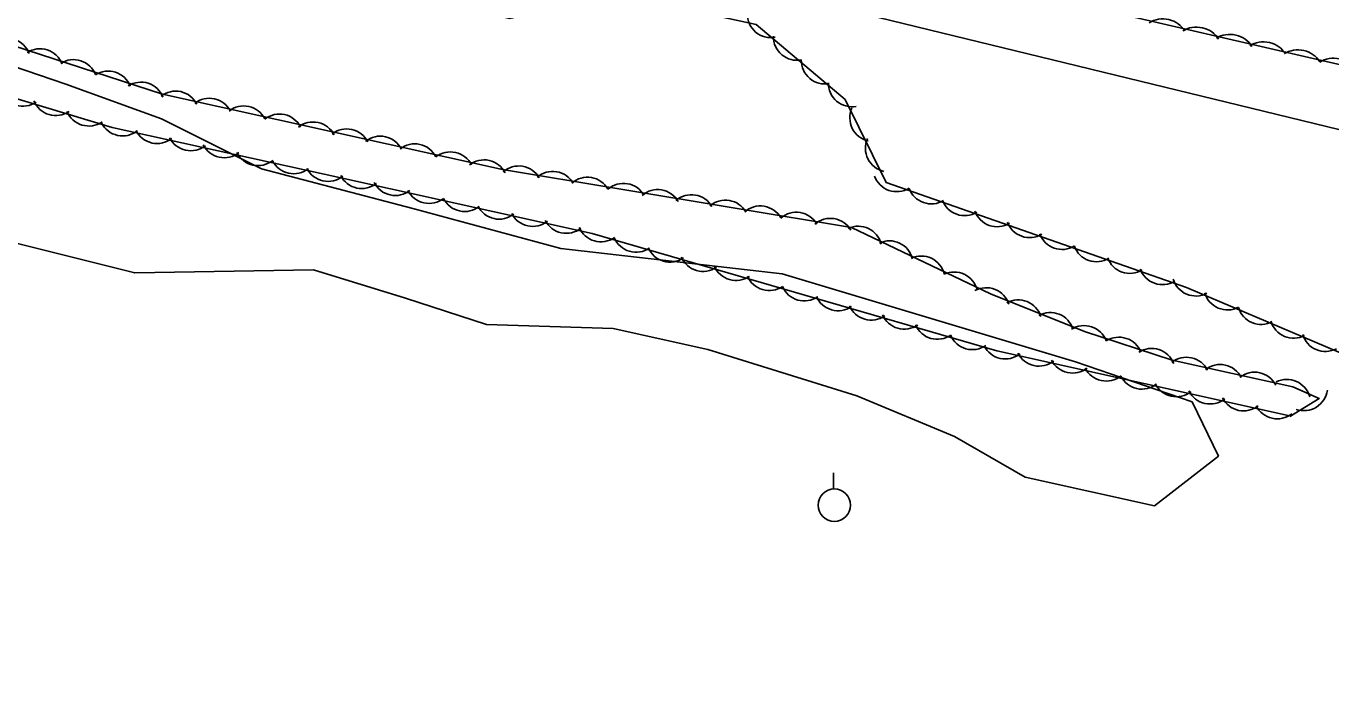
# Model space of a CAD drawing. Extents: x 1441650 to 1491889, y 345904 to 358319.
# Drawn here: x 1451784.4 to 1451985.6, y 352842.8 to 352945.7 of the extents above; entities that cross this region are included whole.
import ezdxf

# ---------------------------------------------------------------- set-up
doc = ezdxf.new("R2010")
doc.units = 0
for name, color, linetype in [('S_STREAM', 7, 'Continuous'), ('S_TREE', 7, 'Continuous'), ('S_UTILITY_POLE', 7, 'Continuous')]:
    doc.layers.add(name, color=color, linetype=linetype)

msp = doc.modelspace()

# ---------------------------------------------------------------- linework, layer by layer
at = {"layer": 'S_STREAM'}
for points in [[(1451761.2, 352984.03), (1451829.92, 352966.49), (1451908.23, 352948.92), (1451988.74, 352929.34), (1452105.17, 352903.77), (1452208.98, 352879), (1452288.64, 352859.53), (1452296.9, 352854.48), (1452309.22, 352851.75), (1452341.4, 352846.85)], [(1451782.23, 352912.38), (1451801.16, 352907.65), (1451828.7, 352908.15), (1451842.9, 352903.78), (1451855.42, 352899.67), (1451874.93, 352899.06), (1451889.52, 352895.83), (1451912.5, 352888.68), (1451927.55, 352882.42), (1451938.46, 352876.15), (1451958.4, 352871.72), (1451968.28, 352879.39), (1451964.22, 352887.77), (1451946.23, 352893.95), (1451901.01, 352907.49), (1451866.86, 352911.44), (1451844.03, 352917.57), (1451820.72, 352923.7), (1451805.27, 352931.42), (1451790.54, 352936.77), (1451769.7, 352943.9)]]:
    msp.add_lwpolyline(points, dxfattribs=at)
at = {"layer": 'S_TREE'}
for points in [[(1451327.8, 353097.43), (1451402.02, 353075.91), (1451483.15, 353063.22), (1451576.93, 353036.02), (1451646.54, 353020.05), (1451689.99, 353010.43), (1451796.02, 352984.25), (1451899.97, 352960.18), (1451949.9, 352948.34), (1452006.53, 352935.3), (1452073.14, 352918.73), (1452124.03, 352905.6), (1452167.72, 352893.63), (1452197.97, 352887.99), (1452238.01, 352878.56), (1452281.14, 352868.99), (1452322.62, 352858.1), (1452348, 352852.48), (1452371.02, 352846.3), (1452385.26, 352842.85), (1452392.41, 352843.39), (1452396.82, 352844.8), (1452398.6, 352846.57)], [(1452091.94, 352900.54), (1452069.93, 352896.14), (1452043.61, 352882.16), (1452020.94, 352887.17), (1451990.24, 352893.97), (1451963.33, 352905.38), (1451917.06, 352921.58), (1451910.69, 352934.41), (1451896.97, 352945.96), (1451875.2, 352950.78), (1451858.99, 352946.93), (1451844.89, 352949.99), (1451833.41, 352962.9), (1451811.35, 352963.14), (1451805.02, 352950.99), (1451762.83, 352955.93)], [(1451979.52, 352885.57), (1451934.09, 352895.63), (1451871.67, 352913.72), (1451832.91, 352922.3), (1451797.66, 352930.1), (1451735.74, 352948.75)], [(1451780.24, 352943.4), (1451805.43, 352935.24), (1451857.88, 352923.63), (1451911.7, 352914.67), (1451933.1, 352904.43), (1451947.64, 352898.63), (1451961.13, 352894.21), (1451979.73, 352890.09), (1451983.82, 352888.28), (1451979.28, 352885.48)]]:
    msp.add_lwpolyline(points, dxfattribs=at)
for centre, major_axis, ratio, start_param, end_param in [((1451899.26, 352947.6), (3.14, -1.86), 0.999911, 3.660196, 5.433397), ((1451959.89, 352943.71), (-3.57, 0.71), 0.854156, 3.790351, 5.563551), ((1451965.08, 352942.45), (-3.57, 0.71), 0.854156, 3.790351, 5.563551), ((1451781.5, 352940.2), (-1.53, 3.31), 0.997025, 4.652342, 6.425543), ((1451903.29, 352944.11), (3.14, -1.86), 0.999911, 3.660196, 5.433397), ((1451970.24, 352941.33), (-3.57, 0.71), 0.854156, 3.790351, 5.563551), ((1451975.41, 352940.17), (-3.57, 0.71), 0.854156, 3.790351, 5.563551), ((1451786.55, 352938.6), (-1.53, 3.31), 0.997025, 4.652342, 6.425543), ((1451791.72, 352936.92), (-1.53, 3.31), 0.997025, 4.652342, 6.425543), ((1451980.71, 352938.94), (-3.57, 0.71), 0.854156, 3.790351, 5.563551), ((1451986.21, 352937.65), (-3.57, 0.71), 0.854156, 3.790351, 5.563551), ((1451797.07, 352935.15), (-1.53, 3.31), 0.997025, 4.652342, 6.425543), ((1451907.59, 352940.45), (3.14, -1.86), 0.999911, 3.660196, 5.433397), ((1451802.12, 352933.44), (-1.53, 3.31), 0.997025, 4.652342, 6.425543), ((1451911.75, 352936.94), (3.14, -1.86), 0.999911, 3.660196, 5.433397), ((1451783.9, 352937.03), (3.38, -1.37), 0.998626, 3.918879, 5.69208), ((1451807.46, 352932.07), (-3.37, 1.38), 0.998618, 3.996735, 5.769936), ((1451812.65, 352930.96), (-3.37, 1.38), 0.998618, 3.996735, 5.769936), ((1451788.98, 352935.57), (3.38, -1.37), 0.998626, 3.918879, 5.69208), ((1451794.06, 352933.96), (3.38, -1.37), 0.998626, 3.918879, 5.69208), ((1451817.96, 352929.78), (-3.37, 1.38), 0.998618, 3.996735, 5.769936), ((1451915.07, 352931.57), (1.62, -3.26), 0.999963, 3.825789, 5.598989), ((1451799.29, 352932.43), (3.56, -0.79), 0.998658, 3.825789, 5.598989), ((1451823.47, 352928.53), (-3.37, 1.38), 0.998618, 3.996735, 5.769936), ((1451828.66, 352927.3), (-3.37, 1.38), 0.998618, 3.996735, 5.769936), ((1451804.6, 352931.25), (3.56, -0.79), 0.998658, 3.825789, 5.598989), ((1451833.83, 352926.23), (-3.37, 1.38), 0.998618, 3.996735, 5.769936), ((1451839.02, 352925.12), (-3.37, 1.38), 0.998618, 3.996735, 5.769936), ((1451809.79, 352930.14), (3.56, -0.79), 0.998658, 3.825789, 5.598989), ((1451814.96, 352929.07), (3.56, -0.79), 0.998658, 3.825789, 5.598989), ((1451844.33, 352923.94), (-3.37, 1.38), 0.998618, 3.996735, 5.769936), ((1451917.48, 352926.87), (1.62, -3.26), 0.999963, 3.825789, 5.598989), ((1451820.16, 352927.85), (3.56, -0.79), 0.998658, 3.825789, 5.598989), ((1451825.66, 352926.59), (3.56, -0.79), 0.998658, 3.825789, 5.598989), ((1451849.84, 352922.69), (-3.37, 1.38), 0.998618, 3.996735, 5.769936), ((1451855.03, 352921.46), (-3.37, 1.38), 0.998618, 3.996735, 5.769936), ((1451830.97, 352925.42), (3.56, -0.79), 0.998658, 3.825789, 5.598989), ((1451836.16, 352924.3), (3.26, -1.62), 0.998575, 4.069721, 5.842922), ((1451860.37, 352920.52), (-3.59, 0.6), 0.99868, 3.825789, 5.598989), ((1451865.61, 352919.68), (-3.59, 0.6), 0.99868, 3.825789, 5.598989), ((1451870.97, 352918.79), (-3.59, 0.6), 0.99868, 3.825789, 5.598989), ((1451918.67, 352923.83), (3.08, -1.94), 0.999876, 4.052196, 5.825397), ((1451841.33, 352923.23), (3.26, -1.62), 0.998575, 4.069721, 5.842922), ((1451876.54, 352917.83), (-3.59, 0.6), 0.99868, 3.825789, 5.598989), ((1451881.79, 352916.88), (-3.59, 0.6), 0.99868, 3.825789, 5.598989), ((1451923.99, 352921.94), (3.08, -1.94), 0.999876, 4.052196, 5.825397), ((1451846.52, 352922.01), (3.26, -1.62), 0.998575, 4.069721, 5.842922), ((1451852.03, 352920.76), (3.26, -1.62), 0.998575, 4.069721, 5.842922), ((1451887.01, 352916.08), (-3.59, 0.6), 0.99868, 3.825789, 5.598989), ((1451892.25, 352915.25), (-3.59, 0.6), 0.99868, 3.825789, 5.598989), ((1451929.12, 352920.13), (3.08, -1.94), 0.999876, 4.052196, 5.825397), ((1451857.34, 352919.58), (3.26, -1.62), 0.998575, 4.069721, 5.842922), ((1451862.53, 352918.47), (3.26, -1.62), 0.998575, 4.069721, 5.842922), ((1451897.62, 352914.35), (-3.59, 0.6), 0.99868, 3.825789, 5.598989), ((1451903.18, 352913.39), (-3.59, 0.6), 0.99868, 3.825789, 5.598989), ((1451934.14, 352918.42), (3.08, -1.94), 0.999876, 4.052196, 5.825397), ((1451867.7, 352917.4), (3.26, -1.62), 0.998575, 4.069721, 5.842922), ((1451873.05, 352916.09), (3.5, -1.02), 0.99864, 3.828113, 5.601313), ((1451908.43, 352912.44), (-3.59, 0.6), 0.99868, 3.825789, 5.598989), ((1451912.74, 352911.22), (-3.29, 1.57), 0.998646, 3.825789, 5.598989), ((1451939.15, 352916.74), (3.08, -1.94), 0.999876, 4.052196, 5.825397), ((1451878.46, 352914.49), (3.5, -1.02), 0.99864, 3.828113, 5.601313), ((1451917.54, 352908.97), (-3.29, 1.57), 0.998646, 3.825789, 5.598989), ((1451944.16, 352914.91), (3.08, -1.94), 0.999876, 4.052196, 5.825397), ((1451883.69, 352912.97), (3.5, -1.02), 0.99864, 3.828113, 5.601313), ((1451949.48, 352913.01), (3.08, -1.94), 0.999876, 4.052196, 5.825397), ((1451888.79, 352911.53), (3.5, -1.02), 0.99864, 3.828113, 5.601313), ((1451893.89, 352910.12), (3.5, -1.02), 0.99864, 3.828113, 5.601313), ((1451922.44, 352906.62), (-3.29, 1.57), 0.998646, 3.825789, 5.598989), ((1451954.62, 352911.21), (3.08, -1.94), 0.999876, 4.052196, 5.825397), ((1451898.99, 352908.57), (3.5, -1.02), 0.99864, 3.828113, 5.601313), ((1451927.52, 352904.15), (-3.29, 1.57), 0.998646, 3.825789, 5.598989), ((1451959.63, 352909.49), (3.08, -1.94), 0.999876, 4.052196, 5.825397), ((1451964.8, 352907.73), (2.95, -2.14), 0.99988, 4.053822, 5.827023), ((1451904.4, 352906.97), (3.5, -1.02), 0.99864, 3.828113, 5.601313), ((1451932.48, 352901.74), (-3.38, 1.35), 0.998635, 3.825789, 5.598989), ((1451969.68, 352905.58), (2.95, -2.14), 0.99988, 4.053822, 5.827023), ((1451909.63, 352905.45), (3.5, -1.02), 0.99864, 3.828113, 5.601313), ((1451914.73, 352904.01), (3.5, -1.02), 0.99864, 3.828113, 5.601313), ((1451937.42, 352899.85), (-3.38, 1.35), 0.998635, 3.825789, 5.598989), ((1451919.83, 352902.61), (3.5, -1.02), 0.99864, 3.828113, 5.601313), ((1451942.36, 352897.91), (-3.38, 1.35), 0.998635, 3.825789, 5.598989), ((1451974.87, 352903.34), (2.95, -2.14), 0.99988, 4.053822, 5.827023), ((1451924.93, 352901.05), (3.5, -1.02), 0.99864, 3.828113, 5.601313), ((1451947.58, 352895.89), (-3.46, 1.13), 0.998635, 3.825789, 5.598989), ((1451979.87, 352901.22), (2.95, -2.14), 0.99988, 4.053822, 5.827023), ((1451930.34, 352899.45), (3.5, -1.02), 0.99864, 3.828113, 5.601313), ((1451935.42, 352898.02), (3.56, -0.79), 0.998658, 3.825789, 5.598989), ((1451952.94, 352894.1), (-3.46, 1.13), 0.998635, 3.825789, 5.598989), ((1451984.77, 352899.18), (2.95, -2.14), 0.99988, 4.053822, 5.827023), ((1451940.61, 352896.91), (3.56, -0.79), 0.998658, 3.825789, 5.598989), ((1451957.98, 352892.37), (-3.46, 1.13), 0.998635, 3.825789, 5.598989), ((1451963.35, 352890.99), (-3.56, 0.79), 0.998658, 3.825789, 5.598989), ((1451945.78, 352895.84), (3.56, -0.79), 0.998658, 3.825789, 5.598989), ((1451950.97, 352894.61), (3.56, -0.79), 0.998658, 3.825789, 5.598989), ((1451968.54, 352889.88), (-3.56, 0.79), 0.998658, 3.825789, 5.598989), ((1451973.85, 352888.7), (-3.56, 0.79), 0.998658, 3.825789, 5.598989), ((1451956.48, 352893.36), (3.56, -0.79), 0.998658, 3.825789, 5.598989), ((1451961.79, 352892.18), (3.56, -0.79), 0.998658, 3.825789, 5.598989), ((1451978.84, 352887.58), (-3.33, 1.47), 0.99864, 3.825789, 5.598989), ((1451966.98, 352891.07), (3.56, -0.79), 0.998658, 3.825789, 5.598989), ((1451972.15, 352890), (3.56, -0.79), 0.998658, 3.825789, 5.598989), ((1451981.47, 352890.04), (3.1, 1.91), 0.999476, 3.825789, 5.598989), ((1451977.34, 352888.78), (3.56, -0.79), 0.998658, 3.825789, 5.598989)]:
    msp.add_ellipse(centre, major_axis=major_axis, ratio=ratio, start_param=start_param, end_param=end_param, dxfattribs=at)
at = {"layer": 'S_UTILITY_POLE'}
msp.add_line((1451908.9, 352874.34), (1451908.9, 352876.82), dxfattribs=at)
msp.add_circle((1451909.04, 352871.82), 2.5, dxfattribs=at)

doc.saveas('drawing.dxf')
